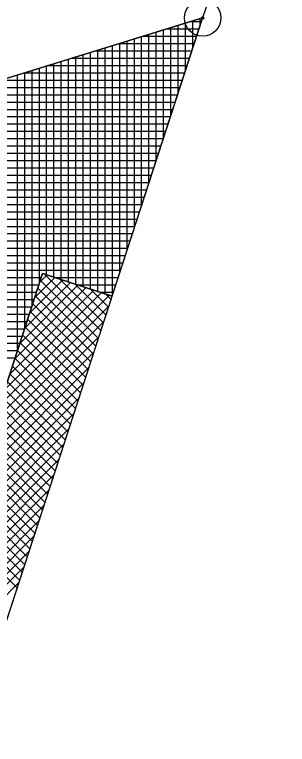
# Model space of a CAD drawing. Extents: x -565346 to -564154, y -1097386 to -1095620.
# Drawn here: x -564224.07 to -564216.6, y -1096458.56 to -1096438.6 of the extents above; entities that cross this region are included whole.
import ezdxf

# ---------------------------------------------------------------- set-up
doc = ezdxf.new("R2010")
doc.units = 0
for name, color, linetype in [('Vrstva 1', 7, 'Continuous'), ('Vrstva 13', 7, 'Continuous'), ('Vrstva 24', 7, 'Continuous'), ('Vrstva 41', 7, 'Continuous'), ('Vrstva 42', 7, 'Continuous'), ('Vrstva 43', 7, 'Continuous')]:
    doc.layers.add(name, color=color, linetype=linetype)

msp = doc.modelspace()

# ---------------------------------------------------------------- linework, layer by layer
at = {"layer": 'Vrstva 1'}
msp.add_line((-564229.82, -1096442.05), (-564218.92, -1096438.69), dxfattribs=at)
at = {"layer": 'Vrstva 13'}
for p, q in [((-564216.6, -1096431.71), (-564218.92, -1096438.69)), ((-564218.92, -1096438.69), (-564226.29, -1096461.3))]:
    msp.add_line(p, q, dxfattribs=at)
at = {"layer": 'Vrstva 24'}
for radius in [0.5, 0.0327]:
    msp.add_circle((-564218.92, -1096438.69), radius, dxfattribs=at)
at = {"layer": 'Vrstva 41'}
msp.add_lwpolyline([(-564221.399, -1096446.296), (-564223.301, -1096445.676), (-564228.215, -1096460.758), (-564240.675, -1096505.018), (-564249.271, -1096529.938), (-564254.757, -1096576.767), (-564262.137, -1096706.758), (-564260.141, -1096706.872), (-564252.76, -1096576.88), (-564247.38, -1096530.59), (-564238.75, -1096505.56), (-564226.29, -1096461.3)], close=True, dxfattribs=at)
at = {"layer": 'Vrstva 42'}
for p, q in [((-564222.751, -1096445.855), (-564223.653, -1096446.758)), ((-564222.964, -1096445.786), (-564223.517, -1096446.338)), ((-564223.178, -1096445.716), (-564223.38, -1096445.918)), ((-564223.255, -1096445.691), (-564221.707, -1096447.239)), ((-564222.835, -1096445.828), (-564221.637, -1096447.026)), ((-564222.325, -1096445.994), (-564223.927, -1096447.597)), ((-564222.538, -1096445.925), (-564223.79, -1096447.177)), ((-564223.363, -1096445.866), (-564221.776, -1096447.452)), ((-564222.415, -1096445.965), (-564221.568, -1096446.813)), ((-564221.685, -1096446.203), (-564224.337, -1096448.855)), ((-564221.898, -1096446.134), (-564224.2, -1096448.436)), ((-564222.111, -1096446.064), (-564224.063, -1096448.016)), ((-564223.432, -1096446.079), (-564221.846, -1096447.666)), ((-564221.996, -1096446.102), (-564221.498, -1096446.599)), ((-564221.576, -1096446.239), (-564221.429, -1096446.386)), ((-564221.471, -1096446.273), (-564224.474, -1096449.275)), ((-564223.502, -1096446.293), (-564221.915, -1096447.879)), ((-564221.49, -1096446.574), (-564224.61, -1096449.694)), ((-564223.571, -1096446.506), (-564221.985, -1096448.092)), ((-564223.641, -1096446.719), (-564222.054, -1096448.306)), ((-564221.627, -1096446.994), (-564224.747, -1096450.114)), ((-564223.71, -1096446.933), (-564222.124, -1096448.519)), ((-564223.78, -1096447.146), (-564222.193, -1096448.732)), ((-564221.763, -1096447.413), (-564224.884, -1096450.533)), ((-564223.849, -1096447.359), (-564222.263, -1096448.946)), ((-564223.919, -1096447.573), (-564222.332, -1096449.159)), ((-564221.9, -1096447.833), (-564225.02, -1096450.953)), ((-564223.988, -1096447.786), (-564222.402, -1096449.372)), ((-564224.058, -1096447.999), (-564222.472, -1096449.586)), ((-564222.037, -1096448.252), (-564225.157, -1096451.372)), ((-564224.127, -1096448.213), (-564222.541, -1096449.799)), ((-564224.197, -1096448.426), (-564222.611, -1096450.012)), ((-564224.266, -1096448.639), (-564222.68, -1096450.226)), ((-564222.174, -1096448.672), (-564225.294, -1096451.792)), ((-564224.336, -1096448.853), (-564222.75, -1096450.439)), ((-564222.311, -1096449.092), (-564225.43, -1096452.211)), ((-564224.405, -1096449.066), (-564222.819, -1096450.652)), ((-564224.475, -1096449.279), (-564222.889, -1096450.865)), ((-564222.447, -1096449.511), (-564225.567, -1096452.631)), ((-564224.544, -1096449.493), (-564222.958, -1096451.079)), ((-564224.614, -1096449.706), (-564223.028, -1096451.292)), ((-564222.584, -1096449.931), (-564225.704, -1096453.051)), ((-564224.684, -1096449.919), (-564223.097, -1096451.505)), ((-564224.753, -1096450.133), (-564223.167, -1096451.719)), ((-564222.721, -1096450.351), (-564225.84, -1096453.47)), ((-564224.823, -1096450.346), (-564223.236, -1096451.932)), ((-564224.892, -1096450.559), (-564223.306, -1096452.145)), ((-564222.858, -1096450.77), (-564225.977, -1096453.89)), ((-564224.962, -1096450.773), (-564223.375, -1096452.359)), ((-564225.031, -1096450.986), (-564223.445, -1096452.572)), ((-564222.994, -1096451.19), (-564226.114, -1096454.309)), ((-564225.101, -1096451.199), (-564223.515, -1096452.785)), ((-564225.17, -1096451.413), (-564223.584, -1096452.999)), ((-564223.131, -1096451.609), (-564226.251, -1096454.729)), ((-564225.24, -1096451.626), (-564223.654, -1096453.212)), ((-564225.309, -1096451.839), (-564223.723, -1096453.425)), ((-564223.268, -1096452.029), (-564226.387, -1096455.148)), ((-564225.379, -1096452.053), (-564223.793, -1096453.638)), ((-564223.405, -1096452.449), (-564226.524, -1096455.568)), ((-564225.448, -1096452.266), (-564223.862, -1096453.852)), ((-564225.518, -1096452.479), (-564223.932, -1096454.065)), ((-564225.587, -1096452.693), (-564224.001, -1096454.278)), ((-564223.542, -1096452.868), (-564226.661, -1096455.987)), ((-564223.678, -1096453.288), (-564226.797, -1096456.407)), ((-564223.815, -1096453.708), (-564226.934, -1096456.826)), ((-564223.952, -1096454.127), (-564227.071, -1096457.246))]:
    msp.add_line(p, q, dxfattribs=at)
at = {"layer": 'Vrstva 43'}
for p, q in [((-564219.39, -1096440.132), (-564219.39, -1096438.835)), ((-564219.244, -1096438.79), (-564218.953, -1096438.79)), ((-564219.19, -1096439.518), (-564219.19, -1096438.773)), ((-564218.99, -1096438.905), (-564218.99, -1096438.712)), ((-564219.99, -1096441.973), (-564219.99, -1096439.02)), ((-564219.893, -1096438.99), (-564219.018, -1096438.99)), ((-564219.79, -1096441.359), (-564219.79, -1096438.958)), ((-564219.59, -1096440.745), (-564219.59, -1096438.897)), ((-564220.79, -1096444.427), (-564220.79, -1096439.266)), ((-564220.59, -1096443.813), (-564220.59, -1096439.205)), ((-564220.542, -1096439.19), (-564219.083, -1096439.19)), ((-564220.39, -1096443.2), (-564220.39, -1096439.143)), ((-564220.19, -1096442.586), (-564220.19, -1096439.081)), ((-564221.39, -1096446.268), (-564221.39, -1096439.451)), ((-564221.191, -1096439.39), (-564219.148, -1096439.39)), ((-564221.19, -1096445.654), (-564221.19, -1096439.39)), ((-564220.99, -1096445.04), (-564220.99, -1096439.328)), ((-564221.99, -1096446.104), (-564221.99, -1096439.636)), ((-564221.84, -1096439.59), (-564219.213, -1096439.59)), ((-564221.79, -1096446.169), (-564221.79, -1096439.575)), ((-564221.59, -1096446.234), (-564221.59, -1096439.513)), ((-564222.59, -1096445.908), (-564222.59, -1096439.821)), ((-564222.488, -1096439.79), (-564219.279, -1096439.79)), ((-564222.39, -1096445.973), (-564222.39, -1096439.76)), ((-564222.19, -1096446.038), (-564222.19, -1096439.698)), ((-564223.39, -1096445.949), (-564223.39, -1096440.068)), ((-564223.19, -1096445.712), (-564223.19, -1096440.006)), ((-564223.137, -1096439.99), (-564219.344, -1096439.99)), ((-564222.99, -1096445.777), (-564222.99, -1096439.945)), ((-564222.79, -1096445.843), (-564222.79, -1096439.883)), ((-564223.99, -1096447.791), (-564223.99, -1096440.253)), ((-564223.79, -1096447.177), (-564223.79, -1096440.191)), ((-564223.786, -1096440.19), (-564219.409, -1096440.19)), ((-564223.59, -1096446.563), (-564223.59, -1096440.13)), ((-564224.435, -1096440.39), (-564219.474, -1096440.39)), ((-564225.084, -1096440.59), (-564219.539, -1096440.59)), ((-564225.732, -1096440.79), (-564219.605, -1096440.79)), ((-564226.381, -1096440.99), (-564219.67, -1096440.99)), ((-564227.03, -1096441.19), (-564219.735, -1096441.19)), ((-564227.679, -1096441.39), (-564219.8, -1096441.39)), ((-564228.328, -1096441.59), (-564219.865, -1096441.59)), ((-564228.977, -1096441.79), (-564219.93, -1096441.79)), ((-564229.625, -1096441.99), (-564219.996, -1096441.99)), ((-564229.944, -1096442.19), (-564220.061, -1096442.19)), ((-564230.121, -1096442.39), (-564220.126, -1096442.39)), ((-564230.299, -1096442.59), (-564220.191, -1096442.59)), ((-564230.476, -1096442.79), (-564220.256, -1096442.79)), ((-564230.618, -1096442.99), (-564220.322, -1096442.99)), ((-564230.679, -1096443.19), (-564220.387, -1096443.19)), ((-564230.74, -1096443.39), (-564220.452, -1096443.39)), ((-564230.802, -1096443.59), (-564220.517, -1096443.59)), ((-564230.863, -1096443.79), (-564220.582, -1096443.79)), ((-564230.924, -1096443.99), (-564220.648, -1096443.99)), ((-564230.985, -1096444.19), (-564220.713, -1096444.19)), ((-564231.046, -1096444.39), (-564220.778, -1096444.39)), ((-564231.107, -1096444.59), (-564220.843, -1096444.59)), ((-564231.168, -1096444.79), (-564220.908, -1096444.79)), ((-564231.229, -1096444.99), (-564220.974, -1096444.99)), ((-564231.29, -1096445.19), (-564221.039, -1096445.19)), ((-564231.351, -1096445.39), (-564221.104, -1096445.39)), ((-564231.412, -1096445.59), (-564221.169, -1096445.59)), ((-564231.473, -1096445.79), (-564223.338, -1096445.79)), ((-564222.951, -1096445.79), (-564221.234, -1096445.79)), ((-564231.534, -1096445.99), (-564223.403, -1096445.99)), ((-564222.338, -1096445.99), (-564221.3, -1096445.99)), ((-564231.595, -1096446.19), (-564223.468, -1096446.19)), ((-564221.725, -1096446.19), (-564221.365, -1096446.19)), ((-564231.656, -1096446.39), (-564223.534, -1096446.39)), ((-564231.718, -1096446.59), (-564223.599, -1096446.59)), ((-564231.779, -1096446.79), (-564223.664, -1096446.79)), ((-564231.84, -1096446.99), (-564223.729, -1096446.99)), ((-564231.901, -1096447.19), (-564223.794, -1096447.19)), ((-564231.962, -1096447.39), (-564223.859, -1096447.39)), ((-564232.023, -1096447.59), (-564223.925, -1096447.59)), ((-564232.084, -1096447.79), (-564223.99, -1096447.79)), ((-564232.145, -1096447.99), (-564224.055, -1096447.99))]:
    msp.add_line(p, q, dxfattribs=at)
msp.add_lwpolyline([(-564261.274, -1096726.84), (-564260.141, -1096706.872), (-564262.137, -1096706.758), (-564254.757, -1096576.767), (-564249.271, -1096529.938), (-564240.675, -1096505.018), (-564228.215, -1096460.758), (-564223.301, -1096445.676), (-564221.399, -1096446.296), (-564218.92, -1096438.69), (-564229.82, -1096442.05), (-564230.6, -1096442.93), (-564256.683, -1096528.354), (-564262.228, -1096576.061), (-564269.623, -1096706.334), (-564272.07, -1096706.16), (-564273.28, -1096725.96)], dxfattribs=at)

doc.saveas('drawing.dxf')
